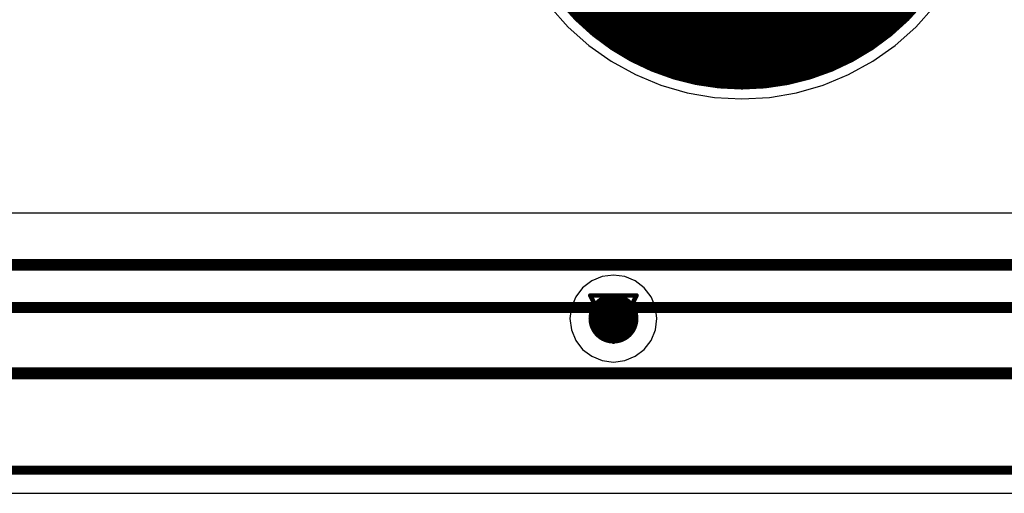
# Model space of a CAD drawing. Header units: millimetres. Extents: x 138 to 555, y 26 to 334.
# Tile 286 of 656: x 188.12 to 198.96, y 227.21 to 232.43. Entities that reach past the tile are written whole.
import ezdxf

# ---------------------------------------------------------------- set-up
doc = ezdxf.new("R2010")
doc.units = ezdxf.units.MM
for name, color, linetype in [('BottomLayer', 5, 'Continuous'), ('BottomSolder', 6, 'Continuous'), ('DrillDrawing', 1, 'Continuous'), ('Mechanical27', 56, 'Continuous'), ('MidLayer1', 16, 'Continuous'), ('MidLayer2', 76, 'Continuous'), ('MidLayer3', 90, 'Continuous'), ('MidLayer4', 156, 'Continuous'), ('MultiLayer', 9, 'Continuous'), ('TopLayer', 1, 'Continuous'), ('TopOverlay', 2, 'Continuous'), ('TopSolder', 216, 'Continuous'), ('ViaHoleLayer', 16, 'Continuous')]:
    doc.layers.add(name, color=color, linetype=linetype)

# ---------------------------------------------------------------- blocks, each defined once
blk = doc.blocks.new('CON_SAMTEC_ERF8_030_070_L_DV_TR_MOD_B2123A_504')
at = {"layer": 'BottomLayer', "const_width": 2.5}
blk.add_lwpolyline([(5.75, 15, 1), (8.25, 15, 1)], format="xyb", close=True, dxfattribs=at)
at = {"layer": 'BottomSolder', "const_width": 2.6}
blk.add_lwpolyline([(5.7, 15, 1), (8.3, 15, 1)], format="xyb", close=True, dxfattribs=at)
at = {"layer": 'Mechanical27', "const_width": 0.01}
blk.add_lwpolyline([(12, -20), (12, 20)], dxfattribs=at)
at = {"layer": 'MidLayer1', "const_width": 2.5}
blk.add_lwpolyline([(5.75, 15, 1), (8.25, 15, 1)], format="xyb", close=True, dxfattribs=at)
at = {"layer": 'MidLayer2', "const_width": 2.5}
blk.add_lwpolyline([(5.75, 15, 1), (8.25, 15, 1)], format="xyb", close=True, dxfattribs=at)
at = {"layer": 'MidLayer3', "const_width": 2.5}
blk.add_lwpolyline([(5.75, 15, 1), (8.25, 15, 1)], format="xyb", close=True, dxfattribs=at)
at = {"layer": 'MidLayer4', "const_width": 2.5}
blk.add_lwpolyline([(5.75, 15, 1), (8.25, 15, 1)], format="xyb", close=True, dxfattribs=at)
at = {"layer": 'MultiLayer', "const_width": 2.5}
blk.add_lwpolyline([(5.75, 15, 1), (8.25, 15, 1)], format="xyb", close=True, dxfattribs=at)
at = {"layer": 'TopLayer', "const_width": 2.5}
blk.add_lwpolyline([(5.75, 15, 1), (8.25, 15, 1)], format="xyb", close=True, dxfattribs=at)
at = {"layer": 'TopOverlay', "const_width": 0.12}
blk.add_lwpolyline([(12, -20), (12, 20)], dxfattribs=at)
at = {"layer": 'TopSolder', "const_width": 2.6}
blk.add_lwpolyline([(5.7, 15, 1), (8.3, 15, 1)], format="xyb", close=True, dxfattribs=at)

msp = doc.modelspace()

# ---------------------------------------------------------------- linework, layer by layer
at = {"layer": 'BottomLayer'}
for p, q in [((193.956, 232.571), (194.158, 232.345)), ((197.983, 232.345), (198.185, 232.571)), ((194.158, 232.345), (194.384, 232.143)), ((197.757, 232.143), (197.983, 232.345)), ((194.384, 232.143), (194.632, 231.968)), ((197.509, 231.968), (197.757, 232.143)), ((194.632, 231.968), (194.897, 231.821)), ((197.244, 231.821), (197.509, 231.968)), ((194.897, 231.821), (195.177, 231.705)), ((196.964, 231.705), (197.244, 231.821)), ((195.177, 231.705), (195.469, 231.621)), ((196.672, 231.621), (196.964, 231.705)), ((195.469, 231.621), (195.768, 231.57)), ((195.768, 231.57), (196.07, 231.553)), ((196.07, 231.553), (196.373, 231.57)), ((196.373, 231.57), (196.672, 231.621)), ((200.074, 230.296), (183.271, 230.296)), ((182.455, 227.211), (202.288, 227.211))]:
    msp.add_line(p, q, dxfattribs=at)
for points, const_width in [([(183.035, 229.727), (200.078, 229.727)], 0.13), ([(183.1, 228.532), (202.114, 228.532)], 0.13), ([(182.455, 227.466), (202.288, 227.466)], 0.1)]:
    msp.add_lwpolyline(points, dxfattribs=dict(at, const_width=const_width))
at = {"layer": 'BottomLayer', "const_width": 0.275}
msp.add_lwpolyline([(194.519, 229.135, 1), (194.794, 229.135, 1)], format="xyb", close=True, dxfattribs=at)
at = {"layer": 'DrillDrawing', "const_width": 0.0508}
for points in [[(194.402, 229.389), (194.91, 229.389)], [(194.402, 229.389), (194.656, 228.881)], [(194.656, 228.881), (194.91, 229.389)], [(194.504, 229.287), (194.809, 229.287)], [(194.504, 229.287), (194.656, 228.982)], [(194.656, 228.982), (194.809, 229.287)]]:
    msp.add_lwpolyline(points, dxfattribs=at)
at = {"layer": 'DrillDrawing', "const_width": 0.0254}
for points in [[(194.389, 229.389, 1), (194.415, 229.389, 1)], [(194.389, 229.389, 1), (194.415, 229.389, 1)], [(194.897, 229.389, 1), (194.923, 229.389, 1)], [(194.897, 229.389, 1), (194.923, 229.389, 1)], [(194.491, 229.287, 1), (194.516, 229.287, 1)], [(194.491, 229.287, 1), (194.516, 229.287, 1)], [(194.796, 229.287, 1), (194.821, 229.287, 1)], [(194.796, 229.287, 1), (194.821, 229.287, 1)], [(194.643, 228.982, 1), (194.669, 228.982, 1)], [(194.643, 228.982, 1), (194.669, 228.982, 1)], [(194.643, 228.881, 1), (194.669, 228.881, 1)], [(194.643, 228.881, 1), (194.669, 228.881, 1)]]:
    msp.add_lwpolyline(points, format="xyb", close=True, dxfattribs=at)
at = {"layer": 'MidLayer1', "const_width": 0.275}
msp.add_lwpolyline([(194.519, 229.135, 1), (194.794, 229.135, 1)], format="xyb", close=True, dxfattribs=at)
at = {"layer": 'MidLayer2'}
for p, q in [((193.956, 232.571), (194.158, 232.345)), ((197.983, 232.345), (198.185, 232.571)), ((194.158, 232.345), (194.384, 232.143)), ((197.757, 232.143), (197.983, 232.345)), ((194.384, 232.143), (194.632, 231.968)), ((197.509, 231.968), (197.757, 232.143)), ((194.632, 231.968), (194.897, 231.821)), ((197.244, 231.821), (197.509, 231.968)), ((194.897, 231.821), (195.177, 231.705)), ((196.964, 231.705), (197.244, 231.821)), ((195.177, 231.705), (195.469, 231.621)), ((196.672, 231.621), (196.964, 231.705)), ((195.469, 231.621), (195.768, 231.57)), ((195.768, 231.57), (196.07, 231.553)), ((196.07, 231.553), (196.373, 231.57)), ((196.373, 231.57), (196.672, 231.621))]:
    msp.add_line(p, q, dxfattribs=at)
at = {"layer": 'MidLayer2', "const_width": 0.275}
msp.add_lwpolyline([(194.519, 229.135, 1), (194.794, 229.135, 1)], format="xyb", close=True, dxfattribs=at)
at = {"layer": 'MidLayer3'}
for p, q in [((193.956, 232.571), (194.158, 232.345)), ((197.983, 232.345), (198.185, 232.571)), ((194.158, 232.345), (194.384, 232.143)), ((197.757, 232.143), (197.983, 232.345)), ((194.384, 232.143), (194.632, 231.968)), ((197.509, 231.968), (197.757, 232.143)), ((194.632, 231.968), (194.897, 231.821)), ((197.244, 231.821), (197.509, 231.968)), ((194.897, 231.821), (195.177, 231.705)), ((196.964, 231.705), (197.244, 231.821)), ((195.177, 231.705), (195.469, 231.621)), ((196.672, 231.621), (196.964, 231.705)), ((195.469, 231.621), (195.768, 231.57)), ((195.768, 231.57), (196.07, 231.553)), ((196.07, 231.553), (196.373, 231.57)), ((196.373, 231.57), (196.672, 231.621))]:
    msp.add_line(p, q, dxfattribs=at)
at = {"layer": 'MidLayer3', "const_width": 0.275}
msp.add_lwpolyline([(194.519, 229.135, 1), (194.794, 229.135, 1)], format="xyb", close=True, dxfattribs=at)
at = {"layer": 'MidLayer4'}
for p, q in [((193.956, 232.571), (194.158, 232.345)), ((197.983, 232.345), (198.185, 232.571)), ((194.158, 232.345), (194.384, 232.143)), ((197.757, 232.143), (197.983, 232.345)), ((194.384, 232.143), (194.632, 231.968)), ((197.509, 231.968), (197.757, 232.143)), ((194.632, 231.968), (194.897, 231.821)), ((197.244, 231.821), (197.509, 231.968)), ((194.897, 231.821), (195.177, 231.705)), ((196.964, 231.705), (197.244, 231.821)), ((195.177, 231.705), (195.469, 231.621)), ((196.672, 231.621), (196.964, 231.705)), ((195.469, 231.621), (195.768, 231.57)), ((195.768, 231.57), (196.07, 231.553)), ((196.07, 231.553), (196.373, 231.57)), ((196.373, 231.57), (196.672, 231.621)), ((194.532, 229.597), (194.417, 229.549)), ((194.656, 229.614), (194.532, 229.597)), ((194.78, 229.597), (194.656, 229.614)), ((194.896, 229.549), (194.78, 229.597)), ((194.417, 229.549), (194.317, 229.473)), ((194.995, 229.473), (194.896, 229.549)), ((194.317, 229.473), (194.241, 229.374)), ((195.071, 229.374), (194.995, 229.473)), ((194.241, 229.374), (194.193, 229.259)), ((195.119, 229.259), (195.071, 229.374)), ((194.193, 229.259), (194.177, 229.135)), ((195.135, 229.135), (195.119, 229.259)), ((194.177, 229.135), (194.193, 229.011)), ((195.119, 229.011), (195.135, 229.135)), ((194.193, 229.011), (194.241, 228.895)), ((195.071, 228.895), (195.119, 229.011)), ((194.241, 228.895), (194.317, 228.796)), ((194.995, 228.796), (195.071, 228.895)), ((194.317, 228.796), (194.417, 228.72)), ((194.896, 228.72), (194.995, 228.796)), ((194.417, 228.72), (194.532, 228.672)), ((194.532, 228.672), (194.656, 228.655)), ((194.656, 228.655), (194.78, 228.672)), ((194.78, 228.672), (194.896, 228.72))]:
    msp.add_line(p, q, dxfattribs=at)
at = {"layer": 'MidLayer4', "const_width": 0.275}
msp.add_lwpolyline([(194.519, 229.135, 1), (194.794, 229.135, 1)], format="xyb", close=True, dxfattribs=at)
at = {"layer": 'MultiLayer', "const_width": 0.275}
msp.add_lwpolyline([(194.519, 229.135, 1), (194.794, 229.135, 1)], format="xyb", close=True, dxfattribs=at)
at = {"layer": 'TopLayer'}
for p, q in [((193.956, 232.571), (194.158, 232.345)), ((197.983, 232.345), (198.185, 232.571)), ((194.158, 232.345), (194.384, 232.143)), ((197.757, 232.143), (197.983, 232.345)), ((194.384, 232.143), (194.632, 231.968)), ((197.509, 231.968), (197.757, 232.143)), ((194.632, 231.968), (194.897, 231.821)), ((197.244, 231.821), (197.509, 231.968)), ((194.897, 231.821), (195.177, 231.705)), ((196.964, 231.705), (197.244, 231.821)), ((195.177, 231.705), (195.469, 231.621)), ((196.672, 231.621), (196.964, 231.705)), ((195.469, 231.621), (195.768, 231.57)), ((195.768, 231.57), (196.07, 231.553)), ((196.07, 231.553), (196.373, 231.57)), ((196.373, 231.57), (196.672, 231.621))]:
    msp.add_line(p, q, dxfattribs=at)
at = {"layer": 'TopLayer', "const_width": 0.275}
msp.add_lwpolyline([(194.519, 229.135, 1), (194.794, 229.135, 1)], format="xyb", close=True, dxfattribs=at)
at = {"layer": 'ViaHoleLayer', "const_width": 0.15}
msp.add_lwpolyline([(194.581, 229.135, 1), (194.731, 229.135, 1)], format="xyb", close=True, dxfattribs=at)

# ---------------------------------------------------------------- block references
at = {"rotation": 270}
msp.add_blockref('CON_SAMTEC_ERF8_030_070_L_DV_TR_MOD_B2123A_504', (181.07, 241.257), dxfattribs=at)

doc.saveas('drawing.dxf')
